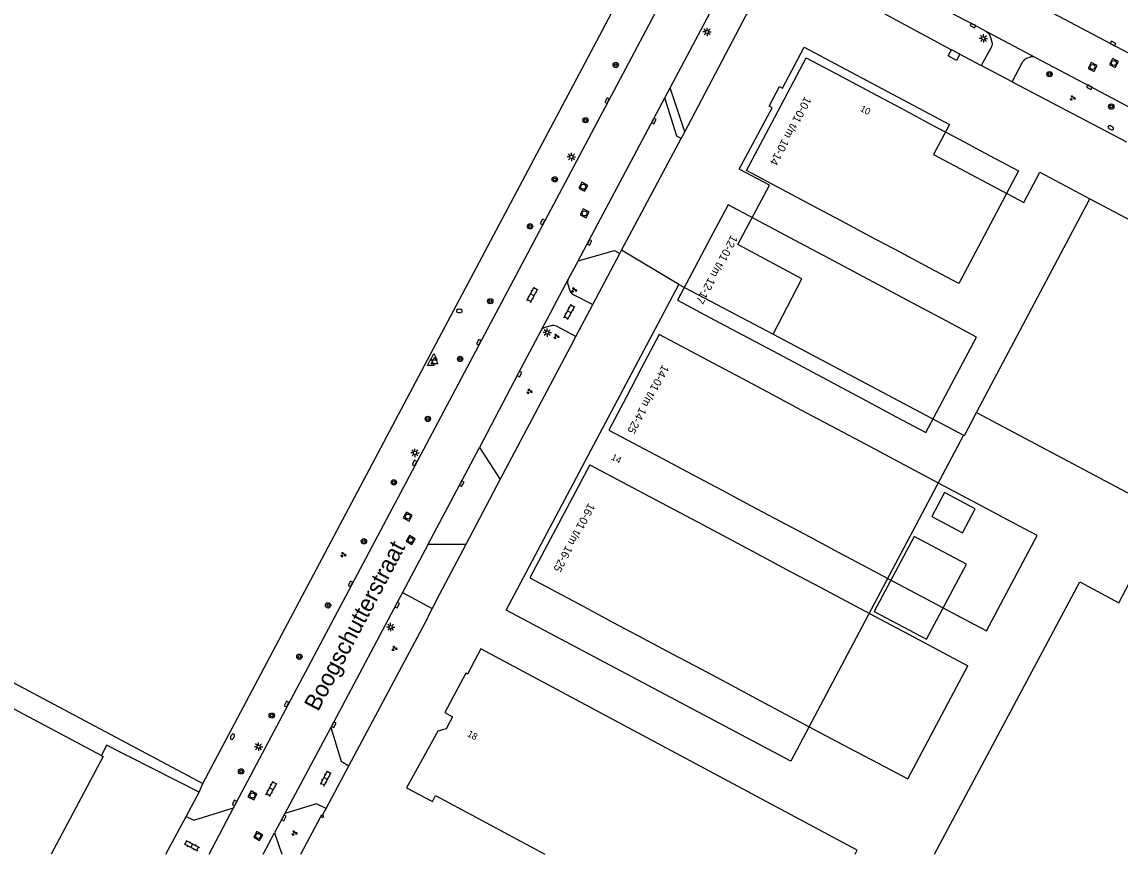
# Model space of a CAD drawing. Extents: x 136000 to 138005, y 398500 to 400500.
# Drawn here: x 136142.1 to 136306.7, y 398500 to 398624.7 of the extents above; entities that cross this region are included whole.
import ezdxf

# ---------------------------------------------------------------- set-up
doc = ezdxf.new("R2010")
doc.units = 0
for name, color, linetype in [('gg-afsc-hekwerk', 7, 'Continuous'), ('gg-afsc-muur', 7, 'Continuous'), ('gg-anno-huisnummerreeks BGT', 7, 'Continuous'), ('gg-anno-openbare ruimte label', 7, 'Continuous'), ('gg-bbg-bijgebouw', 7, 'Continuous'), ('gg-bbg-gedigitaliseerde bebouwing', 7, 'Continuous'), ('gg-bbg-gedigitaliseerde bijgebouw', 7, 'Continuous'), ('gg-bbg-hoofdgebouw', 7, 'Continuous'), ('gg-bbg-luifel en loopbrug', 7, 'Continuous'), ('gg-bbg-tussenscheiding', 7, 'Continuous'), ('gg-knt-verharding', 7, 'Continuous'), ('gg-knt-verharding nz', 7, 'Continuous'), ('gt-anno-plantopografie huisnummer', 7, 'Continuous'), ('gt-bbg-plantopografie pand', 7, 'Continuous'), ('gt-grn-groengrens', 7, 'Continuous'), ('gt-grn-vlakafsluiter', 7, 'Continuous'), ('gt-symb-boom', 7, 'Continuous'), ('gt-symb-brandkraan', 7, 'Continuous'), ('gt-symb-groenvak', 7, 'Continuous'), ('gt-symb-klinker verharding', 7, 'Continuous'), ('gt-symb-kolk', 7, 'Continuous'), ('gt-symb-lichtmast', 7, 'Continuous'), ('gt-symb-rioolschacht', 7, 'Continuous'), ('gt-symb-waterafsluiter', 7, 'Continuous')]:
    doc.layers.add(name, color=color, linetype=linetype)

# ---------------------------------------------------------------- blocks, each defined once
blk = doc.blocks.new('gt0-RS')
at = {"layer": 'gt-symb-rioolschacht'}
blk.add_lwpolyline([(-0.5, -0.5), (0.5, -0.5), (0.5, 0.5), (-0.5, 0.5)], close=True, dxfattribs=at)
blk.add_circle((0, 0), 0.375, dxfattribs=at)
blk = doc.blocks.new('gt0-LMAST')
at = {"layer": 'gt-symb-lichtmast'}
for p, q in [((-0.18, 0.17), (-0.45, 0.44)), ((-0.01, 0.25), (-0.01, 0.62)), ((0.17, 0.17), (0.44, 0.44)), ((-0.26, 0), (-0.63, 0)), ((-0.18, -0.18), (-0.45, -0.45)), ((-0.01, -0.25), (-0.01, -0.63)), ((0.44, -0.45), (0.17, -0.18)), ((0.24, 0), (0.62, 0))]:
    blk.add_line(p, q, dxfattribs=at)
blk.add_circle((-0.01, 0), 0.25, dxfattribs=at)
blk = doc.blocks.new('gt0-KOLK')
at = {"layer": 'gt-symb-kolk'}
blk.add_lwpolyline([(0, 0), (0.37, 0), (0.37, 0.4), (-0.38, 0.4), (-0.38, 0), (0, 0)], dxfattribs=at)
blk = doc.blocks.new('gt0-KL1')
at = {"layer": 'gt-symb-klinker verharding'}
for p, q in [((-1.15, 0.3), (1.15, 0.3)), ((-1, -0.3), (-1, 0.3)), ((-0.5, 0.3), (-0.5, 0.45)), ((0, -0.3), (0, 0.3)), ((0.5, 0.3), (0.5, 0.45)), ((1, -0.3), (1, 0.3)), ((-1.15, -0.3), (1.15, -0.3)), ((-0.5, -0.45), (-0.5, -0.3)), ((0.5, -0.45), (0.5, -0.3))]:
    blk.add_line(p, q, dxfattribs=at)
blk = doc.blocks.new('gt0-BOOM')
at = {"layer": 'gt-symb-boom'}
for radius in [0.4, 0.2]:
    blk.add_circle((0, 0), radius, dxfattribs=at)
blk = doc.blocks.new('gt0-BR')
at = {"layer": 'gt-symb-brandkraan'}
for centre, radius, start, end in [((-0.24, 0), 0.206, 107.5669, 252.4331), ((0.6, -2.66), 3, 106.892, 107.5669), ((0, -0.69), 0.938, 73.108, 106.892), ((-0.6, -2.66), 3, 72.4331, 73.108), ((0.24, 0), 0.206, 287.567, 72.4331), ((0.6, 2.66), 3, 252.4331, 253.108), ((0, 0.69), 0.938, 253.108, 286.8921), ((-0.6, 2.66), 3, 286.8921, 287.567)]:
    blk.add_arc(centre, radius, start, end, dxfattribs=at)
blk = doc.blocks.new('gt0-GRVAK')
at = {"layer": 'gt-symb-groenvak'}
for p, q in [((-0.11, 0.19), (-0.23, 0.24)), ((-0.18, 0.15), (0.09, 0.15)), ((-0.09, 0.21), (-0.16, 0.32)), ((-0.05, 0.21), (-0.05, 0.39)), ((0, 0.21), (0.06, 0.32)), ((0.01, 0.19), (0.13, 0.24)), ((0.26, -0.05), (0.2, 0.06)), ((0.3, -0.05), (0.3, 0.13)), ((0.35, -0.05), (0.41, 0.06)), ((-0.24, -0.23), (-0.36, -0.18)), ((-0.32, -0.26), (-0.05, -0.26)), ((-0.23, -0.21), (-0.29, -0.1)), ((-0.18, -0.2), (-0.18, -0.02)), ((-0.14, -0.21), (-0.07, -0.1)), ((-0.12, -0.23), (0, -0.18)), ((0.24, -0.07), (0.12, -0.02)), ((0.17, -0.11), (0.44, -0.11)), ((0.37, -0.07), (0.49, -0.02))]:
    blk.add_line(p, q, dxfattribs=at)
blk = doc.blocks.new('gt0-WAFSL')
at = {"layer": 'gt-symb-waterafsluiter'}
for p, q in [((-0.5, -0.33), (0, 0.67)), ((0, 0.67), (0.5, -0.33)), ((0.5, -0.33), (-0.5, -0.33))]:
    blk.add_line(p, q, dxfattribs=at)

msp = doc.modelspace()

# ---------------------------------------------------------------- linework, layer by layer
at = {"layer": 'gg-afsc-hekwerk'}
for p, q in [((136205.12, 398578.21), (136247.55, 398658.18)), ((136282.71, 398619.88), (136285.93, 398618.2)), ((136290.57, 398615.77), (136285.93, 398618.2)), ((136290.57, 398615.77), (136307.7, 398606.74)), ((136231.99, 398590.53), (136240.96, 398607.28)), ((136240.96, 398607.28), (136241.49, 398608.28)), ((136000, 398600.49), (136169.24, 398510.57)), ((136227.7, 398582.39), (136231.73, 398590.04)), ((136231.73, 398590.04), (136231.99, 398590.53)), ((136240.57, 398585.36), (136231.99, 398590.53)), ((136225.14, 398577.56), (136227.7, 398582.39)), ((136169.24, 398510.57), (136205.12, 398578.21)), ((136213.82, 398556.13), (136224.39, 398576.14)), ((136224.39, 398576.14), (136225.14, 398577.56)), ((136208.69, 398546.43), (136213.82, 398556.13)), ((136204.28, 398538.08), (136208.69, 398546.43)), ((136191.11, 398513.23), (136203.01, 398535.53)), ((136187.7, 398506.83), (136191.11, 398513.23)), ((136166.71, 398505.65), (136168.65, 398509.27)), ((136187.17, 398505.84), (136187.7, 398506.83)), ((136163.67, 398500), (136166.71, 398505.65))]:
    msp.add_line(p, q, dxfattribs=at)
for points in [[(136241.49, 398608.28), (136250.69, 398625.77), (136252.66, 398628.3), (136255.08, 398630.18), (136258.27, 398630.98), (136261.48, 398630.77), (136264.49, 398629.71), (136266.91, 398628.44), (136281.46, 398620.56)], [(136168.65, 398509.27), (136154.8, 398516.31), (136154.02, 398514.77)]]:
    msp.add_lwpolyline(points, dxfattribs=at)
at = {"layer": 'gg-afsc-muur'}
msp.add_line((136183.93, 398500), (136186.93, 398505.61), dxfattribs=at)
for points in [[(136186.93, 398505.61), (136187.07, 398505.89), (136187.17, 398505.84)], [(136186.93, 398505.61), (136187.21, 398505.46), (136187.36, 398505.74), (136187.17, 398505.84)]]:
    msp.add_lwpolyline(points, dxfattribs=at)
at = {"layer": 'gg-bbg-bijgebouw'}
msp.add_line((136282.71, 398619.88), (136281.46, 398620.56), dxfattribs=at)
msp.add_lwpolyline([(136282.71, 398619.88), (136282.21, 398618.96), (136280.96, 398619.64), (136281.46, 398620.56)], dxfattribs=at)
at = {"layer": 'gg-bbg-gedigitaliseerde bebouwing'}
for points in [[(136285.23, 398566.18), (136327.87, 398543.55), (136344.86, 398575.57)], [(136283.26, 398562.8), (136283.4, 398562.73), (136285.23, 398566.18)], [(136283.26, 398562.8), (136257.38, 398513.93), (136214.72, 398536.54)], [(136278.9, 398500), (136300.71, 398540.81), (136306.57, 398537.68), (136308.68, 398541.63), (136321.18, 398534.87)], [(136267.02, 398500), (136267.32, 398500.57), (136210.91, 398530.75)], [(136203.64, 398507.86), (136204.12, 398508.76), (136220.51, 398500)]]:
    msp.add_lwpolyline(points, dxfattribs=at)
at = {"layer": 'gg-bbg-gedigitaliseerde bijgebouw'}
msp.add_lwpolyline([(136269.9, 398536.36), (136277.74, 398532.21), (136283.7, 398543.47), (136275.86, 398547.62), (136269.9, 398536.36)], dxfattribs=at)
at = {"layer": 'gg-bbg-hoofdgebouw'}
for p, q in [((136302.23, 398598.2), (136344.86, 398575.57)), ((136000, 398596.6), (136154.02, 398514.77)), ((136214.72, 398536.54), (136240.57, 398585.36)), ((136240.57, 398585.36), (136254.71, 398577.92))]:
    msp.add_line(p, q, dxfattribs=at)
for points in [[(136254.71, 398577.92), (136259.02, 398586.24), (136249.45, 398591.35), (136254.19, 398600.27), (136249.65, 398602.64), (136254.56, 398611.88), (136254.12, 398612.13), (136255.68, 398615.04), (136256.12, 398614.8), (136259.38, 398620.95), (136281.16, 398609.38), (136278.76, 398604.87), (136292.31, 398597.68), (136294.71, 398602.19), (136302.23, 398598.2)], [(136210.91, 398530.75), (136208.89, 398526.98), (136208.64, 398527.11), (136205.48, 398521.2), (136206.63, 398520.57), (136205.69, 398518.79), (136204.45, 398518.4), (136199.77, 398509.92), (136203.64, 398507.86)], [(136154.02, 398514.77), (136154.28, 398514.63), (136146.5, 398500)]]:
    msp.add_lwpolyline(points, dxfattribs=at)
at = {"layer": 'gg-bbg-luifel en loopbrug'}
msp.add_lwpolyline([(136280.42, 398554.18), (136278.52, 398550.59), (136283.1, 398548.17), (136285, 398551.76), (136280.42, 398554.18)], dxfattribs=at)
at = {"layer": 'gg-bbg-tussenscheiding'}
for p, q in [((136285.23, 398566.18), (136302.23, 398598.2)), ((136254.71, 398577.92), (136283.26, 398562.8))]:
    msp.add_line(p, q, dxfattribs=at)
at = {"layer": 'gg-knt-verharding'}
for p, q in [((136173.83, 398506.95), (136246.85, 398644.51)), ((136265.93, 398634.37), (136284.76, 398624.36)), ((136239.27, 398614.85), (136246.47, 398628.43)), ((136284.76, 398624.36), (136286.74, 398623.31)), ((136287.22, 398622.71), (136287.52, 398621.76)), ((136287.45, 398621.01), (136285.93, 398618.2)), ((136290.57, 398615.77), (136292.18, 398618.79)), ((136292.76, 398619.31), (136293.29, 398619.49)), ((136238.48, 398613.36), (136239.27, 398614.85)), ((136225.51, 398588.9), (136224.01, 398586.19)), ((136223.94, 398585.42), (136224.23, 398584.45)), ((136224.75, 398583.87), (136227.7, 398582.39)), ((136219.89, 398578.44), (136216.51, 398572.05)), ((136221.45, 398579.2), (136220.5, 398578.92)), ((136225.14, 398577.56), (136222.24, 398579.11)), ((136216.51, 398572.05), (136210.68, 398560.94)), ((136210.68, 398560.94), (136213.82, 398556.13)), ((136202.99, 398546.45), (136199.15, 398539.19)), ((136202.99, 398546.45), (136208.69, 398546.43)), ((136199.15, 398539.19), (136188.43, 398518.98)), ((136187.7, 398506.83), (136186.34, 398507.49)), ((136181.51, 398506.09), (136179.97, 398503.19)), ((136179.97, 398503.19), (136181.06, 398500))]:
    msp.add_line(p, q, dxfattribs=at)
for points in [[(136286.74, 398623.31), (136287.04, 398623.06), (136287.22, 398622.71)], [(136287.52, 398621.76), (136287.56, 398621.38), (136287.45, 398621.01)], [(136292.76, 398619.31), (136292.42, 398619.1), (136292.18, 398618.79)], [(136294.05, 398619.42), (136293.68, 398619.51), (136293.29, 398619.49)], [(136294.05, 398619.42), (136302.23, 398615.12), (136308.62, 398611.7)], [(136240.96, 398607.28), (136240.3, 398607.63), (136238.48, 398613.36)], [(136225.51, 398588.9), (136230.94, 398590.46), (136231.73, 398590.04)], [(136188.43, 398518.98), (136189.95, 398513.94), (136191.11, 398513.23)], [(136166.71, 398505.65), (136167.87, 398505.08), (136173.83, 398506.95)], [(136186.34, 398507.49), (136186.28, 398507.52), (136181.51, 398506.09)]]:
    msp.add_lwpolyline(points, dxfattribs=at)
for centre, radius, start, end in [((136224.95, 398585.71), 1.06, 152.8858, 196.0307), ((136225.55, 398585.12), 1.48, 206.8234, 237.4776), ((136221.73, 398578.11), 1.12, 63.079, 104.4327), ((136220.76, 398577.98), 0.978, 105.1422, 152.0164)]:
    msp.add_arc(centre, radius, start, end, dxfattribs=at)
at = {"layer": 'gg-knt-verharding nz'}
for p, q in [((136308.02, 398620.04), (136267.77, 398641.37)), ((136286.74, 398623.31), (136294.05, 398619.42)), ((136225.51, 398588.9), (136238.48, 398613.36)), ((136224.01, 398586.19), (136219.89, 398578.44)), ((136202.99, 398546.45), (136210.68, 398560.94)), ((136188.43, 398518.98), (136181.51, 398506.09)), ((136170.17, 398500), (136173.83, 398506.95)), ((136178.29, 398500), (136179.97, 398503.19))]:
    msp.add_line(p, q, dxfattribs=at)
at = {"layer": 'gt-bbg-plantopografie pand'}
for p, q in [((136254.51, 398609.59), (136259.7, 398619.35)), ((136259.7, 398619.35), (136265.08, 398616.49)), ((136265.08, 398616.49), (136269.47, 398614.15)), ((136269.47, 398614.15), (136273.9, 398611.79)), ((136273.9, 398611.79), (136278.34, 398609.43)), ((136278.34, 398609.43), (136282.74, 398607.09)), ((136282.74, 398607.09), (136287.19, 398604.72)), ((136260.49, 398597.26), (136256.09, 398599.6)), ((136247.98, 398597.31), (136245.33, 398592.35)), ((136254.26, 398593.97), (136247.98, 398597.31)), ((136264.92, 398594.9), (136260.49, 398597.26)), ((136269.36, 398592.54), (136264.92, 398594.9)), ((136258.68, 398591.62), (136254.26, 398593.97)), ((136273.76, 398590.2), (136269.36, 398592.54)), ((136245.33, 398592.35), (136242.97, 398587.9)), ((136263.11, 398589.26), (136258.68, 398591.62)), ((136267.54, 398586.9), (136263.11, 398589.26)), ((136278.2, 398587.83), (136273.76, 398590.2)), ((136242.97, 398587.9), (136240.37, 398583.02)), ((136271.93, 398584.57), (136267.54, 398586.9)), ((136276.33, 398582.22), (136271.93, 398584.57)), ((136240.37, 398583.02), (136246.65, 398579.67)), ((136280.79, 398579.86), (136276.33, 398582.22)), ((136246.65, 398579.67), (136251.07, 398577.32)), ((136237.64, 398577.88), (136235.01, 398572.9)), ((136245.74, 398573.57), (136237.64, 398577.88)), ((136251.07, 398577.32), (136255.51, 398574.96)), ((136255.51, 398574.96), (136259.94, 398572.61)), ((136235.01, 398572.9), (136232.68, 398568.46)), ((136250.16, 398571.22), (136245.74, 398573.57)), ((136254.58, 398568.87), (136250.16, 398571.22)), ((136259.94, 398572.61), (136264.32, 398570.27)), ((136264.32, 398570.27), (136268.73, 398567.93)), ((136258.95, 398566.54), (136254.58, 398568.87)), ((136268.73, 398567.93), (136273.18, 398565.56)), ((136263.36, 398564.19), (136258.95, 398566.54)), ((136273.18, 398565.56), (136277.61, 398563.2)), ((136267.82, 398561.82), (136263.36, 398564.19)), ((136272.2, 398559.49), (136267.82, 398561.82)), ((136276.62, 398557.14), (136272.2, 398559.49)), ((136227.25, 398558.36), (136224.2, 398552.62)), ((136227.25, 398558.36), (136235.35, 398554.05)), ((136238.14, 398559.28), (136242.56, 398556.93)), ((136242.56, 398556.93), (136246.98, 398554.58)), ((136281.01, 398554.8), (136276.62, 398557.14)), ((136246.98, 398554.58), (136251.35, 398552.25)), ((136285.46, 398552.44), (136281.01, 398554.8)), ((136235.35, 398554.05), (136239.79, 398551.69)), ((136224.2, 398552.62), (136221.34, 398547.25)), ((136239.79, 398551.69), (136244.23, 398549.33)), ((136251.35, 398552.25), (136255.76, 398549.9)), ((136289.86, 398550.1), (136285.46, 398552.44)), ((136255.76, 398549.9), (136260.22, 398547.53)), ((136244.23, 398549.33), (136248.62, 398546.99)), ((136248.62, 398546.99), (136253.02, 398544.65)), ((136260.22, 398547.53), (136264.59, 398545.2)), ((136253.02, 398544.65), (136257.4, 398542.32)), ((136264.59, 398545.2), (136269.01, 398542.85)), ((136257.4, 398542.32), (136261.86, 398539.95)), ((136269.01, 398542.85), (136273.41, 398540.51)), ((136261.86, 398539.95), (136266.27, 398537.6)), ((136273.41, 398540.51), (136277.85, 398538.15)), ((136277.85, 398538.15), (136282.25, 398535.81)), ((136226.33, 398537.09), (136230.76, 398534.73)), ((136266.27, 398537.6), (136270.68, 398535.25)), ((136270.68, 398535.25), (136275.1, 398532.9)), ((136282.25, 398535.81), (136286.71, 398533.44)), ((136230.76, 398534.73), (136235.21, 398532.37)), ((136235.21, 398532.37), (136239.6, 398530.03)), ((136275.1, 398532.9), (136279.51, 398530.55)), ((136239.6, 398530.03), (136244, 398527.69)), ((136279.51, 398530.55), (136283.92, 398528.21)), ((136244, 398527.69), (136248.37, 398525.36)), ((136248.37, 398525.36), (136252.84, 398522.99)), ((136252.84, 398522.99), (136257.25, 398520.64)), ((136257.25, 398520.64), (136261.65, 398518.29)), ((136261.65, 398518.29), (136266.08, 398515.94)), ((136266.08, 398515.94), (136270.49, 398513.6))]:
    msp.add_line(p, q, dxfattribs=at)
for points in [[(136256.09, 398599.6), (136250.71, 398602.46), (136254.51, 398609.59)], [(136287.19, 398604.72), (136291.54, 398602.4), (136286.35, 398592.65)], [(136286.35, 398592.65), (136282.56, 398585.51), (136278.2, 398587.83)], [(136277.61, 398563.2), (136285.22, 398577.5), (136280.79, 398579.86)], [(136232.68, 398568.46), (136230.1, 398563.56), (136238.14, 398559.28)], [(136286.71, 398533.44), (136294.31, 398547.73), (136289.86, 398550.1)], [(136221.34, 398547.25), (136218.23, 398541.4), (136226.33, 398537.09)], [(136270.49, 398513.6), (136274.9, 398511.25), (136283.92, 398528.21)]]:
    msp.add_lwpolyline(points, dxfattribs=at)
at = {"layer": 'gt-grn-groengrens'}
for p, q in [((136241.49, 398608.28), (136239.27, 398614.85)), ((136199.15, 398539.19), (136203.61, 398536.83))]:
    msp.add_line(p, q, dxfattribs=at)
at = {"layer": 'gt-grn-vlakafsluiter'}
for p, q in [((136204.28, 398538.08), (136203.61, 398536.83)), ((136168.65, 398509.27), (136169.24, 398510.57))]:
    msp.add_line(p, q, dxfattribs=at)
msp.add_lwpolyline([(136203.61, 398536.83), (136202.94, 398535.57), (136203.01, 398535.53)], dxfattribs=at)

# ---------------------------------------------------------------- block references
at = {"layer": 'gt-symb-boom'}
for p in [(136231.12, 398618.27), (136296.16, 398616.9), (136305.43, 398612.05), (136226.59, 398610.01), (136221.99, 398601.13), (136218.28, 398594.11), (136212.32, 398582.88), (136207.8, 398574.21), (136202.95, 398565.23), (136197.86, 398555.71), (136193.37, 398546.89), (136183.69, 398529.57), (136179.56, 398520.77), (136174.95, 398512.38)]:
    msp.add_blockref('gt0-BOOM', p, dxfattribs=at)
at = {"layer": 'gt-symb-boom', "rotation": 152.02527007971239}
msp.add_blockref('gt0-BOOM', (136187.99, 398537.28), dxfattribs=at)
at = {"layer": 'gt-symb-brandkraan'}
for p, rotation in [((136305.35, 398608.86), -27.974729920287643), ((136173.66, 398517.59), 62.02527007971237)]:
    msp.add_blockref('gt0-BR', p, dxfattribs=dict(at, rotation=rotation))
msp.add_blockref('gt0-BR', (136207.68, 398581.41), dxfattribs=at)
at = {"layer": 'gt-symb-groenvak'}
for p in [(136299.62, 398613.34), (136224.87, 398584.54), (136222.21, 398577.6), (136218.17, 398569.36), (136190.26, 398544.88), (136197.94, 398530.81), (136182.94, 398503.15)]:
    msp.add_blockref('gt0-GRVAK', p, dxfattribs=at)
at = {"layer": 'gt-symb-klinker verharding'}
for p, rotation in [((136218.62, 398583.83), 62.02527007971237), ((136224.17, 398581.26), 61.5129928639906), ((136187.65, 398511.33), 62.02527007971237), ((136179.49, 398509.77), 62.02527007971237), ((136167.56, 398501.25), -27.334075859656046)]:
    msp.add_blockref('gt0-KL1', p, dxfattribs=dict(at, rotation=rotation))
at = {"layer": 'gt-symb-kolk'}
for p, rotation in [((136284.76, 398624.36), 151.97468393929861), ((136305.59, 398621.34), -27.590369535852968), ((136302.23, 398615.12), 152.2307873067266), ((136230.01, 398612.84), 61.89717643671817), ((136236.68, 398609.96), -118.02531605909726), ((136220.35, 398594.65), 62.02527008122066), ((136227.03, 398591.78), -117.89727103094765), ((136210.77, 398576.63), 61.71863891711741), ((136216.51, 398572.05), -117.89727103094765), ((136201.15, 398558.53), 61.5129928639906), ((136207.85, 398555.61), -118.9488616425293), ((136191.52, 398540.41), 61.89717643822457), ((136198.2, 398537.4), -117.64114231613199), ((136181.93, 398522.38), 62.10272896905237), ((136188.7, 398519.47), -117.64114231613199), ((136174.16, 398507.54), 60.923136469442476), ((136181.2, 398505.51), -117.97472992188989)]:
    msp.add_blockref('gt0-KOLK', p, dxfattribs=dict(at, rotation=rotation))
at = {"layer": 'gt-symb-lichtmast'}
for p in [(136244.84, 398623.24), (136286.26, 398622.26), (136224.49, 398604.51), (136220.86, 398578.16), (136201.04, 398560.14), (136197.39, 398534.02), (136177.59, 398516.09)]:
    msp.add_blockref('gt0-LMAST', p, dxfattribs=at)
at = {"layer": 'gt-symb-rioolschacht'}
for p, rotation in [((136305.82, 398618.58), -27.641142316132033), ((136302.63, 398617.98), -25.796026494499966), ((136226.25, 398600.03), 62.02527007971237), ((136226.45, 398596.03), 63.20443508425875), ((136199.94, 398550.59), 61.334154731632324), ((136200.38, 398547.06), 59.871399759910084), ((136176.65, 398508.79), -118.02531606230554), ((136177.53, 398502.71), 150.8451896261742)]:
    msp.add_blockref('gt0-RS', p, dxfattribs=dict(at, rotation=rotation))
at = {"layer": 'gt-symb-waterafsluiter'}
for p in [(136203.84, 398574.37), (136203.97, 398573.79), (136203.41, 398573.57)]:
    msp.add_blockref('gt0-WAFSL', p, dxfattribs=at)

# ---------------------------------------------------------------- texts
at = {"layer": 'gg-anno-huisnummerreeks BGT'}
for s, rotation, p in [('10', 332, (136267.68, 398611.44)), ('14', 332.1, (136230.35, 398559.18)), ('18', 332.2, (136208.77, 398517.72))]:
    msp.add_text(s, height=1, rotation=rotation, dxfattribs=at).set_placement(p)
at = {"layer": 'gg-anno-openbare ruimte label'}
msp.add_text('Boogschutterstraat', height=2.5, rotation=62.1, dxfattribs=at).set_placement((136186.5, 398521.26))
at = {"layer": 'gt-anno-plantopografie huisnummer'}
for s, p in [('10-01 t/m 10-14', (136259.49, 398613.65)), ('12-01 t/m 12-17', (136248.44, 398592.87)), ('14-01 t/m 14-25', (136238.14, 398573.43)), ('16-01 t/m 16-25', (136227.06, 398552.69))]:
    msp.add_text(s, height=1.2, rotation=242.013, dxfattribs=at).set_placement(p)

doc.saveas('drawing.dxf')
